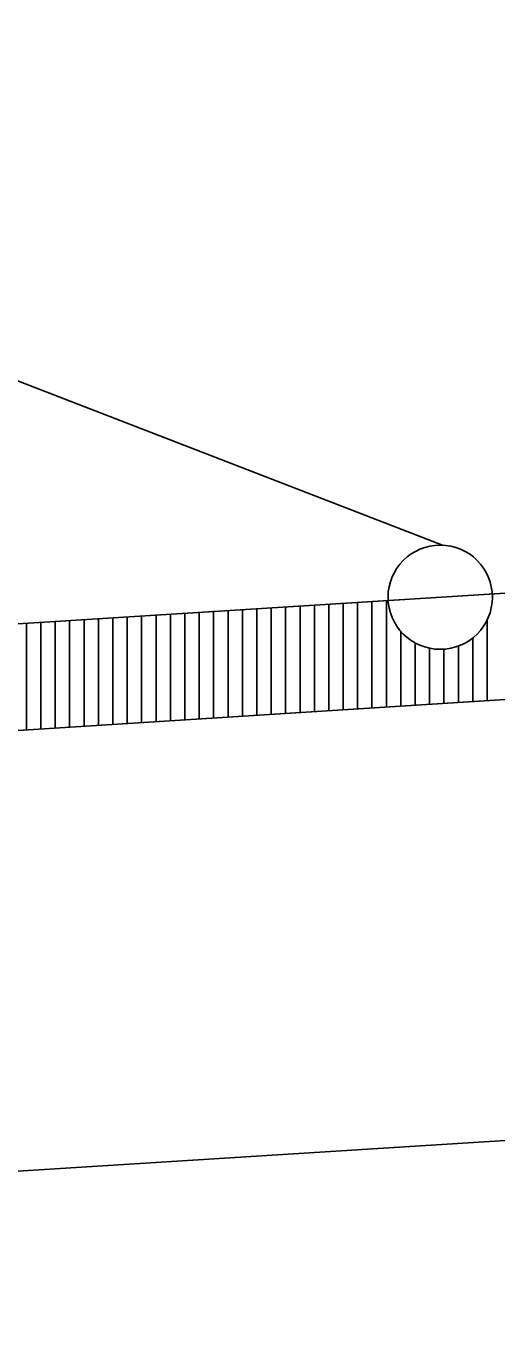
# Model space of a CAD drawing. Extents: x 1373719 to 1374161, y 379835 to 380167.
# Drawn here: x 1373944.087 to 1373945.722, y 379920.772 to 379925.294 of the extents above; entities that cross this region are included whole.
import ezdxf

# ---------------------------------------------------------------- set-up
doc = ezdxf.new("R2010")
doc.units = 0
for name, color, linetype in [('ACHM Surface', 7, 'Continuous'), ('GREEN_TXT', 7, 'Continuous'), ('Pavement Layers', 7, 'Continuous'), ('SIGNATURE', 7, 'Continuous')]:
    doc.layers.add(name, color=color, linetype=linetype)

msp = doc.modelspace()

# ---------------------------------------------------------------- linework, layer by layer
for p, q in [((1373942.5249, 379923.119), (1373962.0249, 379924.3496)), ((1373935.4827, 379920.7716), (1373962.0249, 379922.4466))]:
    msp.add_line(p, q)
at = {"layer": 'ACHM Surface'}
for p, q in [((1373945.088, 379922.9105), (1373945.088, 379923.2807)), ((1373945.138, 379922.9136), (1373945.138, 379923.2839)), ((1373945.188, 379922.9168), (1373945.188, 379923.287)), ((1373945.238, 379922.92), (1373945.238, 379923.2902)), ((1373945.288, 379922.9231), (1373945.288, 379923.2934)), ((1373945.338, 379922.9263), (1373945.338, 379923.2965)), ((1373944.388, 379922.8663), (1373944.388, 379923.2366)), ((1373944.438, 379922.8695), (1373944.438, 379923.2397)), ((1373944.488, 379922.8726), (1373944.488, 379923.2429)), ((1373944.538, 379922.8758), (1373944.538, 379923.246)), ((1373944.588, 379922.8789), (1373944.588, 379923.2492)), ((1373944.638, 379922.8821), (1373944.638, 379923.2523)), ((1373944.688, 379922.8853), (1373944.688, 379923.2555)), ((1373944.738, 379922.8884), (1373944.738, 379923.2586)), ((1373944.788, 379922.8916), (1373944.788, 379923.2618)), ((1373944.838, 379922.8947), (1373944.838, 379923.265)), ((1373944.888, 379922.8979), (1373944.888, 379923.2681)), ((1373944.938, 379922.901), (1373944.938, 379923.2713)), ((1373944.988, 379922.9042), (1373944.988, 379923.2744)), ((1373945.038, 379922.9073), (1373945.038, 379923.2776)), ((1373944.088, 379922.8474), (1373944.088, 379923.2176)), ((1373944.138, 379922.8505), (1373944.138, 379923.2208)), ((1373944.188, 379922.8537), (1373944.188, 379923.2239)), ((1373944.238, 379922.8569), (1373944.238, 379923.2271)), ((1373944.288, 379922.86), (1373944.288, 379923.2302)), ((1373944.338, 379922.8632), (1373944.338, 379923.2334)), ((1373945.688, 379922.9484), (1373945.688, 379923.2296)), ((1373945.388, 379922.9294), (1373945.388, 379923.1897)), ((1373945.438, 379922.9326), (1373945.438, 379923.1494)), ((1373945.638, 379922.9452), (1373945.638, 379923.1669)), ((1373945.488, 379922.9357), (1373945.488, 379923.131)), ((1373945.538, 379922.9389), (1373945.538, 379923.1277)), ((1373945.588, 379922.942), (1373945.588, 379923.1386))]:
    msp.add_line(p, q, dxfattribs=at)
at = {"layer": 'GREEN_TXT'}
msp.add_lwpolyline([(1373925.9012, 379925.2033), (1373941.1047, 379925.2033), (1373945.5324, 379923.4893), (1373941.1047, 379925.2033)], dxfattribs=at)
msp.add_circle((1373945.5249, 379923.3083), 0.1811, dxfattribs=at)
at = {"layer": 'Pavement Layers'}
msp.add_line((1373942.5249, 379922.7487), (1373962.0249, 379923.9793), dxfattribs=at)
at = {"layer": 'SIGNATURE'}
msp.add_lwpolyline([(1373942.5249, 379922.7487), (1373942.9199, 379923.1439), (1373962.0249, 379924.3496), (1373981.1765, 379925.5582), (1373981.5249, 379925.2099), (1373962.0249, 379923.9793)], close=True, dxfattribs=at)

doc.saveas('drawing.dxf')
